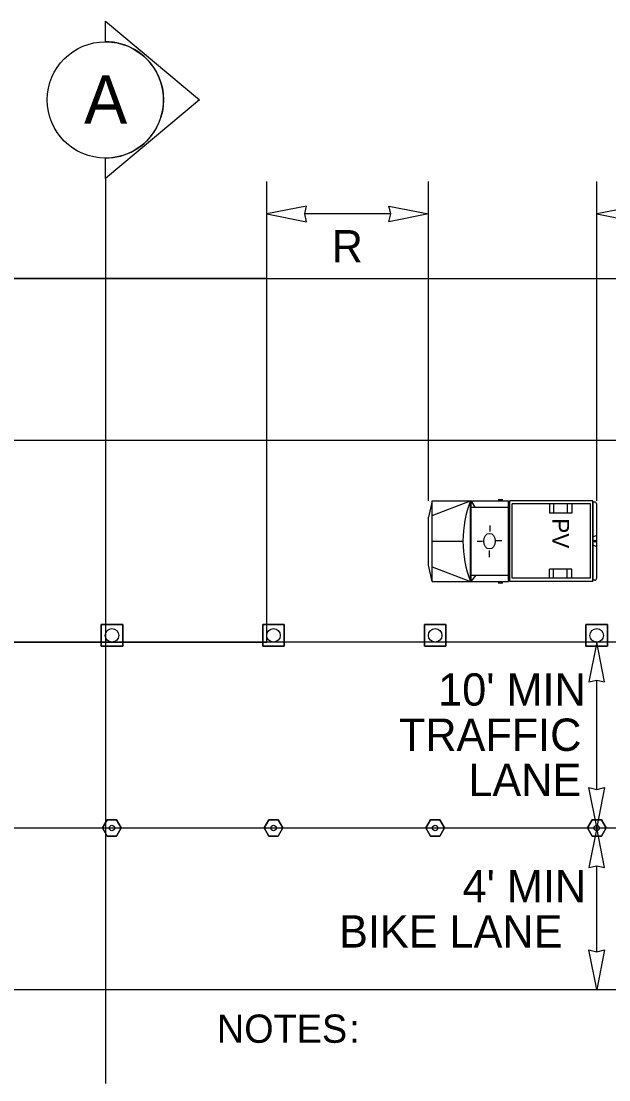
# Model space of a CAD drawing. Extents: x 99999.1 to 100095.7, y 99995 to 100010.7.
# Drawn here: x 100049.325 to 100050.78, y 100005.509 to 100008.129 of the extents above; entities that cross this region are included whole.
import ezdxf

# ---------------------------------------------------------------- set-up
doc = ezdxf.new("R2010")
doc.units = 0
for name, color, linetype in [('RD_ED_ShoulderPavedEdge', 7, 'Continuous'), ('RD_MK_LineEdgeWhite', 7, 'Continuous'), ('RD_MK_LineSkipCenter', 7, 'Continuous'), ('SH_GI_GeneralNotesBodyText', 7, 'Continuous'), ('SH_GI_SectionCut', 7, 'Continuous'), ('TR_WZ_ProtectiveVehicle', 7, 'Continuous'), ('TR_WZ_TrafficCone', 7, 'Continuous'), ('TR_WZ_TubularMarker', 7, 'Continuous'), ('TR_WZ_WorkZoneDetails', 7, 'Continuous'), ('TR_WZ_WorkZoneTextCurrent', 7, 'Continuous')]:
    doc.layers.add(name, color=color, linetype=linetype)

msp = doc.modelspace()

# ---------------------------------------------------------------- linework, layer by layer
at = {"layer": 'RD_ED_ShoulderPavedEdge'}
for p, q in [((100040.1076, 100007.4923), (100055.6424, 100007.4923)), ((100040.1076, 100005.7323), (100055.6424, 100005.7323))]:
    msp.add_line(p, q, dxfattribs=at)
at = {"layer": 'RD_MK_LineEdgeWhite'}
for p, q in [((100040.1076, 100007.0923), (100055.6424, 100007.0923)), ((100040.1076, 100006.1323), (100055.6424, 100006.1323))]:
    msp.add_line(p, q, dxfattribs=at)
at = {"layer": 'RD_MK_LineSkipCenter'}
msp.add_lwpolyline([(100051.15, 100006.5923), (100043.4767, 100006.5923)], dxfattribs=at)
at = {"layer": 'SH_GI_SectionCut'}
for p, q in [((100049.5337, 100008.0785), (100049.5337, 100008.1294)), ((100049.5337, 100008.1294), (100049.7664, 100007.9345)), ((100049.7664, 100007.9345), (100049.5337, 100007.7396)), ((100049.5337, 100007.7396), (100049.5337, 100007.7905)), ((100049.5338, 100007.7396), (100049.5338, 100005.4996))]:
    msp.add_line(p, q, dxfattribs=at)
msp.add_circle((100049.5338, 100007.9345), 0.144, dxfattribs=at)
msp.add_arc((100049.5338, 100007.9345), 0.144, 269.9978, 90.0022, dxfattribs=at)
at = {"layer": 'TR_WZ_ProtectiveVehicle'}
for p, q in [((100050.343, 100006.9423), (100050.3338, 100006.902)), ((100050.343, 100006.7423), (100050.343, 100006.9423)), ((100050.343, 100006.9423), (100050.5319, 100006.9423)), ((100050.343, 100006.9057), (100050.4375, 100006.9423)), ((100050.4375, 100006.7423), (100050.4375, 100006.9423)), ((100050.4392, 100006.7423), (100050.4392, 100006.9423)), ((100050.4492, 100006.9268), (100050.4392, 100006.9423)), ((100050.5062, 100006.9451), (100050.5175, 100006.9451)), ((100050.5319, 100006.7423), (100050.5319, 100006.9423)), ((100050.7404, 100006.9423), (100050.5347, 100006.9423)), ((100050.5347, 100006.7423), (100050.5347, 100006.9423)), ((100050.7404, 100006.7423), (100050.7404, 100006.9423)), ((100050.7456, 100006.939), (100050.7411, 100006.939)), ((100050.7411, 100006.7456), (100050.7411, 100006.939)), ((100050.4392, 100006.9268), (100050.5319, 100006.9268)), ((100050.7346, 100006.9344), (100050.5405, 100006.9344)), ((100050.5405, 100006.7503), (100050.5405, 100006.9344)), ((100050.6332, 100006.9344), (100050.6332, 100006.9113)), ((100050.6882, 100006.9113), (100050.6332, 100006.9113)), ((100050.6432, 100006.9344), (100050.6432, 100006.9113)), ((100050.6772, 100006.9344), (100050.6772, 100006.9113)), ((100050.6882, 100006.9344), (100050.6882, 100006.9113)), ((100050.7346, 100006.7503), (100050.7346, 100006.9344)), ((100050.75, 100006.7517), (100050.75, 100006.9329)), ((100050.3338, 100006.7827), (100050.3338, 100006.902)), ((100050.4852, 100006.8808), (100050.485, 100006.8658)), ((100050.75, 100006.8564), (100050.7411, 100006.8527)), ((100050.343, 100006.8423), (100050.4189, 100006.8423)), ((100050.4544, 100006.8422), (100050.467, 100006.8423)), ((100050.4986, 100006.8427), (100050.4986, 100006.8427)), ((100050.5154, 100006.8431), (100050.5005, 100006.8427)), ((100050.75, 100006.8282), (100050.7411, 100006.832)), ((100050.7476, 100006.8423), (100050.7435, 100006.8423)), ((100050.7456, 100006.8395), (100050.7456, 100006.8451)), ((100050.4845, 100006.8027), (100050.4845, 100006.8188)), ((100050.343, 100006.7423), (100050.3338, 100006.7827)), ((100050.343, 100006.779), (100050.4375, 100006.7423)), ((100050.4392, 100006.7423), (100050.4512, 100006.7578)), ((100050.4392, 100006.7578), (100050.5319, 100006.7578)), ((100050.6882, 100006.7733), (100050.6332, 100006.7733)), ((100050.6332, 100006.7503), (100050.6332, 100006.7733)), ((100050.6432, 100006.7503), (100050.6432, 100006.7733)), ((100050.6772, 100006.7503), (100050.6772, 100006.7733)), ((100050.6882, 100006.7503), (100050.6882, 100006.7733)), ((100050.343, 100006.7423), (100050.5319, 100006.7423)), ((100050.5062, 100006.7395), (100050.5175, 100006.7395)), ((100050.7404, 100006.7423), (100050.5347, 100006.7423)), ((100050.7346, 100006.7503), (100050.5405, 100006.7503)), ((100050.7456, 100006.7456), (100050.7411, 100006.7456))]:
    msp.add_line(p, q, dxfattribs=at)
for centre, major_axis, start_param, end_param in [((100050.5725, 100006.8424), (0, -0.2099), 4.215852, 5.209111), ((100050.7456, 100006.9329), (0, 0.0061), 4.712389, 6.283185), ((100050.7456, 100006.7517), (0, -0.0061), 6.283185, 7.853982)]:
    msp.add_ellipse(centre, major_axis=major_axis, ratio=0.73155, start_param=start_param, end_param=end_param, dxfattribs=at)
for centre, major_axis in [((100050.4845, 100006.8423), (0, 0.0193)), ((100050.7456, 100006.8423), (0, 0.00282))]:
    msp.add_ellipse(centre, major_axis=major_axis, ratio=0.73155, dxfattribs=at)
at = {"layer": 'TR_WZ_TrafficCone'}
for points in [[(100049.5234, 100006.6357), (100049.5767, 100006.6357), (100049.5767, 100006.5823), (100049.5234, 100006.5823), (100049.5234, 100006.6357)], [(100049.5234, 100006.5823), (100049.5767, 100006.5823), (100049.5767, 100006.6357), (100049.5234, 100006.6357), (100049.5234, 100006.5823)], [(100049.9234, 100006.6357), (100049.9767, 100006.6357), (100049.9767, 100006.5823), (100049.9234, 100006.5823), (100049.9234, 100006.6357)], [(100049.9234, 100006.5823), (100049.9767, 100006.5823), (100049.9767, 100006.6357), (100049.9234, 100006.6357), (100049.9234, 100006.5823)], [(100050.3234, 100006.6357), (100050.3767, 100006.6357), (100050.3767, 100006.5823), (100050.3234, 100006.5823), (100050.3234, 100006.6357)], [(100050.3234, 100006.5823), (100050.3767, 100006.5823), (100050.3767, 100006.6357), (100050.3234, 100006.6357), (100050.3234, 100006.5823)], [(100050.7234, 100006.6357), (100050.7767, 100006.6357), (100050.7767, 100006.5823), (100050.7234, 100006.5823), (100050.7234, 100006.6357)], [(100050.7234, 100006.5823), (100050.7767, 100006.5823), (100050.7767, 100006.6357), (100050.7234, 100006.6357), (100050.7234, 100006.5823)]]:
    msp.add_lwpolyline(points, dxfattribs=at)
for centre in [(100049.55, 100006.609), (100049.95, 100006.609), (100050.35, 100006.609), (100050.75, 100006.609)]:
    msp.add_circle(centre, 0.0167, dxfattribs=at)
at = {"layer": 'TR_WZ_TubularMarker'}
for points in [[(100049.5269, 100006.1323), (100049.5385, 100006.1523), (100049.5616, 100006.1523), (100049.5731, 100006.1323), (100049.5616, 100006.1123), (100049.5385, 100006.1123)], [(100049.9269, 100006.1323), (100049.9385, 100006.1523), (100049.9616, 100006.1523), (100049.9731, 100006.1323), (100049.9616, 100006.1123), (100049.9385, 100006.1123)], [(100050.3269, 100006.1323), (100050.3385, 100006.1523), (100050.3616, 100006.1523), (100050.3731, 100006.1323), (100050.3616, 100006.1123), (100050.3385, 100006.1123)], [(100050.7269, 100006.1323), (100050.7385, 100006.1523), (100050.7616, 100006.1523), (100050.7731, 100006.1323), (100050.7616, 100006.1123), (100050.7385, 100006.1123)]]:
    msp.add_lwpolyline(points, close=True, dxfattribs=at)
for points in [[(100049.5385, 100006.1123), (100049.5616, 100006.1123), (100049.5731, 100006.1323), (100049.5616, 100006.1523), (100049.5385, 100006.1523), (100049.5269, 100006.1323), (100049.5385, 100006.1123)], [(100049.9385, 100006.1123), (100049.9616, 100006.1123), (100049.9731, 100006.1323), (100049.9616, 100006.1523), (100049.9385, 100006.1523), (100049.9269, 100006.1323), (100049.9385, 100006.1123)], [(100050.3385, 100006.1123), (100050.3616, 100006.1123), (100050.3731, 100006.1323), (100050.3616, 100006.1523), (100050.3385, 100006.1523), (100050.3269, 100006.1323), (100050.3385, 100006.1123)], [(100050.7385, 100006.1123), (100050.7616, 100006.1123), (100050.7731, 100006.1323), (100050.7616, 100006.1523), (100050.7385, 100006.1523), (100050.7269, 100006.1323), (100050.7385, 100006.1123)]]:
    msp.add_lwpolyline(points, dxfattribs=at)
for centre in [(100049.55, 100006.1323), (100049.95, 100006.1323), (100050.35, 100006.1323), (100050.75, 100006.1323)]:
    msp.add_circle(centre, 0.00667, dxfattribs=at)
at = {"layer": 'TR_WZ_WorkZoneDetails'}
for p, q in [((100049.9338, 100007.4923), (100049.9338, 100007.7323)), ((100050.3338, 100006.9423), (100050.3338, 100007.7323)), ((100050.75, 100006.9423), (100050.75, 100007.7323)), ((100050.24, 100007.6523), (100050.0275, 100007.6523)), ((100050.75, 100006.2278), (100050.75, 100006.4986)), ((100050.75, 100005.8261), (100050.75, 100006.0386))]:
    msp.add_line(p, q, dxfattribs=at)
for points in [[(100049.9338, 100007.6523), (100050.032, 100007.6331), (100050.0275, 100007.6523), (100050.032, 100007.6716)], [(100050.3338, 100007.6523), (100050.2355, 100007.6331), (100050.24, 100007.6523), (100050.2355, 100007.6716)], [(100050.75, 100007.6523), (100050.8483, 100007.6331), (100050.8437, 100007.6523), (100050.8483, 100007.6716)], [(100045.15, 100007.4923), (100045.15, 100006.5923), (100049.9338, 100006.5923), (100049.9338, 100007.4923)], [(100050.75, 100006.5923), (100050.7307, 100006.4941), (100050.75, 100006.4986), (100050.7692, 100006.4941)], [(100050.75, 100006.1341), (100050.7307, 100006.2324), (100050.75, 100006.2278), (100050.7692, 100006.2324)], [(100050.75, 100006.1323), (100050.7307, 100006.0341), (100050.75, 100006.0386), (100050.7693, 100006.0341)], [(100050.75, 100005.7323), (100050.7307, 100005.8306), (100050.75, 100005.8261), (100050.7693, 100005.8306)]]:
    msp.add_lwpolyline(points, close=True, dxfattribs=at)

# ---------------------------------------------------------------- texts
at = {"layer": 'SH_GI_GeneralNotesBodyText'}
for s, p in [('NOTES', (100049.8098, 100005.6006)), (':', (100050.1373, 100005.6006))]:
    msp.add_text(s, height=0.07, rotation=360, dxfattribs=at).set_placement(p)
at = {"layer": 'SH_GI_SectionCut'}
msp.add_text('A', height=0.12, rotation=359.99, dxfattribs=at).set_placement((100049.4809, 100007.8754))
at = {"layer": 'TR_WZ_ProtectiveVehicle'}
msp.add_text('PV', height=0.04175, rotation=270, dxfattribs=at).set_placement((100050.6398, 100006.899))
at = {"layer": 'TR_WZ_WorkZoneTextCurrent'}
for s, p in [('R', (100050.0939, 100007.5323)), ("10' MIN", (100050.3575, 100006.4352)), ('TRAFFIC', (100050.2603, 100006.3232)), ('LANE', (100050.4322, 100006.2112)), ("4' MIN", (100050.4179, 100005.9483)), ('BIKE LANE', (100050.1122, 100005.8363))]:
    msp.add_text(s, height=0.08, dxfattribs=at).set_placement(p)

doc.saveas('drawing.dxf')
